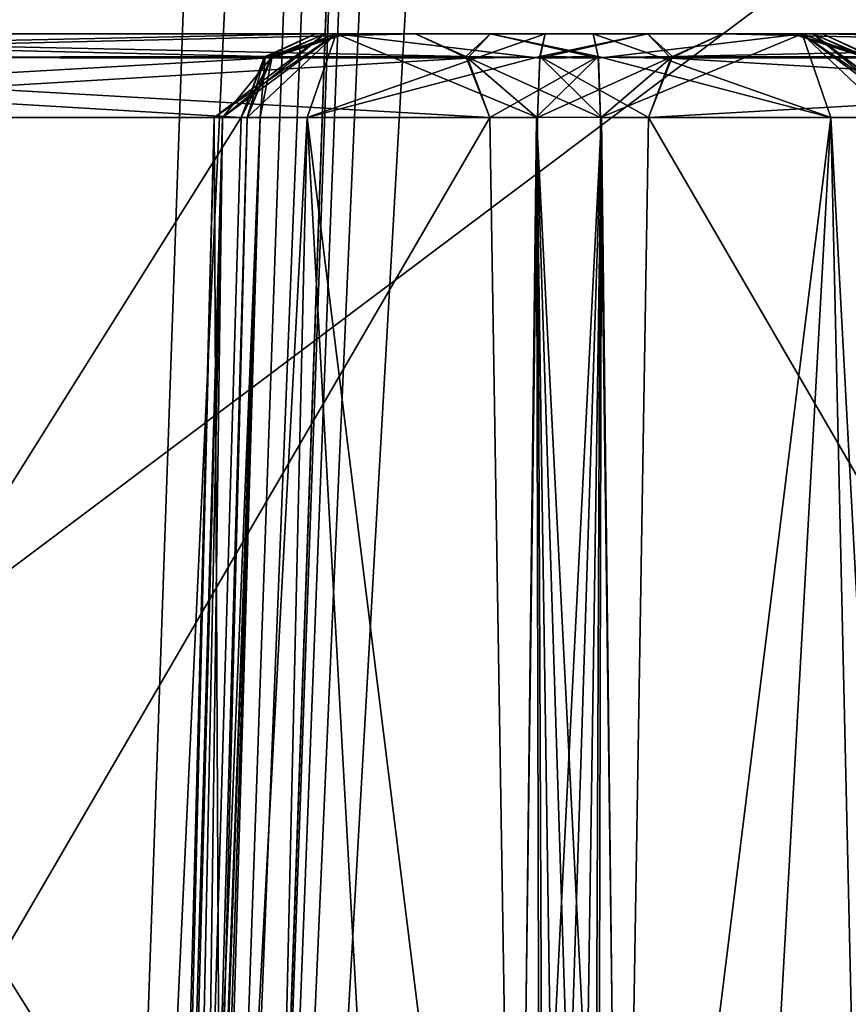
# Model space of a CAD drawing. Header units: inches. Extents: x -9.1 to 9.1, y -1.6 to 4.3.
# Tile 475 of 656: x -2.692 to -2.402, y 0.51 to 0.855. Entities that reach past the tile are written whole.
import ezdxf

# ---------------------------------------------------------------- set-up
doc = ezdxf.new("R2010")
doc.units = ezdxf.units.IN
doc.header["$LTSCALE"] = 65.185185
doc.header["$MEASUREMENT"] = 0
for name, color, linetype in [('1034', 7, 'CONTINUOUS'), ('1068', 7, 'CONTINUOUS'), ('12599', 7, 'CONTINUOUS'), ('12829', 7, 'CONTINUOUS'), ('13553', 7, 'CONTINUOUS'), ('2837', 7, 'CONTINUOUS'), ('2838', 7, 'CONTINUOUS'), ('2839', 7, 'CONTINUOUS'), ('2840', 7, 'CONTINUOUS'), ('2841', 7, 'CONTINUOUS'), ('2842', 7, 'CONTINUOUS'), ('2843', 7, 'CONTINUOUS'), ('2844', 7, 'CONTINUOUS'), ('2845', 7, 'CONTINUOUS'), ('2846', 7, 'CONTINUOUS'), ('2847', 7, 'CONTINUOUS'), ('2848', 7, 'CONTINUOUS'), ('2851', 7, 'CONTINUOUS'), ('2871', 7, 'CONTINUOUS'), ('2872', 7, 'CONTINUOUS'), ('2873', 7, 'CONTINUOUS'), ('2883', 7, 'CONTINUOUS'), ('2884', 7, 'CONTINUOUS'), ('2885', 7, 'CONTINUOUS'), ('2886', 7, 'CONTINUOUS'), ('400', 7, 'CONTINUOUS'), ('421', 7, 'CONTINUOUS'), ('438', 7, 'CONTINUOUS'), ('4539', 7, 'CONTINUOUS'), ('4540', 7, 'CONTINUOUS'), ('4541', 7, 'CONTINUOUS'), ('4543', 7, 'CONTINUOUS'), ('4544', 7, 'CONTINUOUS'), ('4545', 7, 'CONTINUOUS'), ('4546', 7, 'CONTINUOUS'), ('4547', 7, 'CONTINUOUS'), ('4548', 7, 'CONTINUOUS'), ('4549', 7, 'CONTINUOUS'), ('4550', 7, 'CONTINUOUS'), ('4551', 7, 'CONTINUOUS'), ('4552', 7, 'CONTINUOUS'), ('4553', 7, 'CONTINUOUS'), ('4554', 7, 'CONTINUOUS'), ('4555', 7, 'CONTINUOUS'), ('4556', 7, 'CONTINUOUS'), ('4565', 7, 'CONTINUOUS'), ('545', 7, 'CONTINUOUS')]:
    doc.layers.add(name, color=color, linetype=linetype)

msp = doc.modelspace()

# ---------------------------------------------------------------- linework, layer by layer
at = {"layer": '1034', "linetype": 'Continuous'}
for points in [[(-4.39938, 2.57785, 5.501), (-2.57501, 2.57785, 5.501), (-2.67768, -0.36166, 5.39835), (-4.39938, 2.57785, 5.501)], [(-4.39938, 2.57785, 5.501), (-2.67768, -0.36166, 5.39835), (-3.40705, 0.17228, 5.417), (-4.39938, 2.57785, 5.501)]]:
    msp.add_3dface(points, dxfattribs=at)
at = {"layer": '1068', "linetype": 'Continuous'}
for points in [[(-2.57501, 2.57785, 5.501), (-2.54026, 2.57713, 5.4869), (-2.67768, -0.36166, 5.39835), (-2.57501, 2.57785, 5.501)], [(-2.52505, 2.5778, 5.45103), (-2.62765, -0.36044, 5.34843), (-2.64231, -0.36116, 5.38374), (-2.52505, 2.5778, 5.45103)], [(-2.54026, 2.57713, 5.4869), (-2.52505, 2.5778, 5.45103), (-2.64231, -0.36116, 5.38374), (-2.54026, 2.57713, 5.4869)], [(-2.67768, -0.36166, 5.39835), (-2.54026, 2.57713, 5.4869), (-2.64231, -0.36116, 5.38374), (-2.67768, -0.36166, 5.39835)]]:
    msp.add_3dface(points, dxfattribs=at)
at = {"layer": '12599', "linetype": 'Continuous'}
for points in [[(-1.64277, 0.75487, 9.81278), (-1.63897, 0.86386, 9.80897), (-2.79978, 2.33585, 9.75757), (-1.64277, 0.75487, 9.81278)], [(-1.90052, 1.01892, 9.80356), (-1.64277, 0.75487, 9.81278), (-2.79978, 2.33585, 9.75757), (-1.90052, 1.01892, 9.80356)]]:
    msp.add_3dface(points, dxfattribs=at)
at = {"layer": '12829', "linetype": 'Continuous'}
for points in [[(-2.58596, 2.33039, 18.95764), (-1.55936, -0.86847, 19.06934), (-2.12213, 2.51209, 18.95129), (-2.58596, 2.33039, 18.95764)], [(-2.78277, 1.89223, 18.97294), (-1.55936, -0.86847, 19.06934), (-2.58596, 2.33039, 18.95764), (-2.78277, 1.89223, 18.97294)], [(-2.81787, 0.57739, 19.01885), (-1.55936, -0.86847, 19.06934), (-2.78277, 1.89223, 18.97294), (-2.81787, 0.57739, 19.01885)], [(-2.8664, 0.33495, 19.02732), (-1.55936, -0.86847, 19.06934), (-2.81787, 0.57739, 19.01885), (-2.8664, 0.33495, 19.02732)]]:
    msp.add_3dface(points, dxfattribs=at)
at = {"layer": '13553', "linetype": 'Continuous'}
for points in [[(-2.75089, 1.48239, 9.81278), (-2.23646, 1.00751, 9.81278), (-3.31983, 0.19399, 9.81278), (-2.75089, 1.48239, 9.81278)], [(-2.23646, 1.00751, 9.81278), (-2.18959, 0.33924, 9.81278), (-3.31983, 0.19399, 9.81278), (-2.23646, 1.00751, 9.81278)]]:
    msp.add_3dface(points, dxfattribs=at)
at = {"layer": '2837', "linetype": 'Continuous'}
for points in [[(-2.50603, -0.3552, 1.63994), (-2.52616, -0.355, 1.6482), (-2.48862, 0.82088, 1.66961), (-2.50603, -0.3552, 1.63994)], [(-2.52616, -0.355, 1.6482), (-2.51864, 0.2322, 1.6626), (-2.48862, 0.82088, 1.66961), (-2.52616, -0.355, 1.6482)], [(-2.51864, 0.2322, 1.6626), (-2.51107, 0.82079, 1.67726), (-2.48862, 0.82088, 1.66961), (-2.51864, 0.2322, 1.6626)], [(-2.49131, -0.355, 1.62393), (-2.50603, -0.3552, 1.63994), (-2.48862, 0.82088, 1.66961), (-2.49131, -0.355, 1.62393)], [(-2.49131, -0.355, 1.62393), (-2.48862, 0.82088, 1.66961), (-2.48173, 0.2357, 1.63826), (-2.49131, -0.355, 1.62393)], [(-2.47224, 0.82079, 1.65247), (-2.48173, 0.2357, 1.63826), (-2.48862, 0.82088, 1.66961), (-2.47224, 0.82079, 1.65247)]]:
    msp.add_3dface(points, dxfattribs=at)
at = {"layer": '2838', "linetype": 'Continuous'}
for points in [[(-2.5102, 0.84211, 1.68693), (-2.5084, 0.85, 1.70713), (-2.4725, 0.85, 1.69486), (-2.5102, 0.84211, 1.68693)], [(-2.4644, 0.84148, 1.65699), (-2.5102, 0.84211, 1.68693), (-2.4725, 0.85, 1.69486), (-2.4644, 0.84148, 1.65699)], [(-2.44626, 0.85, 1.66746), (-2.4644, 0.84148, 1.65699), (-2.4725, 0.85, 1.69486), (-2.44626, 0.85, 1.66746)], [(-2.51107, 0.82079, 1.67726), (-2.5102, 0.84211, 1.68693), (-2.48862, 0.82088, 1.66961), (-2.51107, 0.82079, 1.67726)], [(-2.5102, 0.84211, 1.68693), (-2.47224, 0.82079, 1.65247), (-2.48862, 0.82088, 1.66961), (-2.5102, 0.84211, 1.68693)], [(-2.47224, 0.82079, 1.65247), (-2.5102, 0.84211, 1.68693), (-2.4644, 0.84148, 1.65699), (-2.47224, 0.82079, 1.65247)]]:
    msp.add_3dface(points, dxfattribs=at)
at = {"layer": '2839', "linetype": 'Continuous'}
for points in [[(-2.4644, 0.84148, 1.65699), (-2.44626, 0.85, 1.66746), (-2.10632, 0.84211, 1.0381), (-2.4644, 0.84148, 1.65699)], [(-2.10632, 0.84211, 1.0381), (-2.44626, 0.85, 1.66746), (-2.08876, 0.85, 1.04824), (-2.10632, 0.84211, 1.0381)], [(-2.47224, 0.82079, 1.65247), (-2.4644, 0.84148, 1.65699), (-2.11473, 0.82079, 1.03325), (-2.47224, 0.82079, 1.65247)], [(-2.11473, 0.82079, 1.03325), (-2.4644, 0.84148, 1.65699), (-2.10632, 0.84211, 1.0381), (-2.11473, 0.82079, 1.03325)]]:
    msp.add_3dface(points, dxfattribs=at)
at = {"layer": '2840', "linetype": 'Continuous'}
for points in [[(-2.98173, 0.2357, 2.50429), (-2.97224, 0.82079, 2.51849), (-2.63178, 0.2357, 1.89815), (-2.98173, 0.2357, 2.50429)], [(-2.97224, 0.82079, 2.51849), (-2.61473, 0.82079, 1.89927), (-2.63178, 0.2357, 1.89815), (-2.97224, 0.82079, 2.51849)]]:
    msp.add_3dface(points, dxfattribs=at)
at = {"layer": '2841', "linetype": 'Continuous'}
for points in [[(-2.48173, 0.2357, 1.63826), (-2.47224, 0.82079, 1.65247), (-2.13178, 0.2357, 1.03213), (-2.48173, 0.2357, 1.63826)], [(-2.47224, 0.82079, 1.65247), (-2.11473, 0.82079, 1.03325), (-2.13178, 0.2357, 1.03213), (-2.47224, 0.82079, 1.65247)]]:
    msp.add_3dface(points, dxfattribs=at)
at = {"layer": '2842', "linetype": 'Continuous'}
for points in [[(-2.9644, 0.84148, 2.52301), (-2.94626, 0.85, 2.53349), (-2.60632, 0.84211, 1.90413), (-2.9644, 0.84148, 2.52301)], [(-2.60632, 0.84211, 1.90413), (-2.94626, 0.85, 2.53349), (-2.58876, 0.85, 1.91427), (-2.60632, 0.84211, 1.90413)], [(-2.97224, 0.82079, 2.51849), (-2.9644, 0.84148, 2.52301), (-2.61473, 0.82079, 1.89927), (-2.97224, 0.82079, 2.51849)], [(-2.61473, 0.82079, 1.89927), (-2.9644, 0.84148, 2.52301), (-2.60632, 0.84211, 1.90413), (-2.61473, 0.82079, 1.89927)]]:
    msp.add_3dface(points, dxfattribs=at)
at = {"layer": '2843', "linetype": 'Continuous'}
for points in [[(-2.60632, 0.84211, 1.90413), (-2.58876, 0.85, 1.91427), (-2.57814, 0.85, 1.87785), (-2.60632, 0.84211, 1.90413)], [(-2.60447, 0.84148, 1.84944), (-2.60632, 0.84211, 1.90413), (-2.57814, 0.85, 1.87785), (-2.60447, 0.84148, 1.84944)], [(-2.58547, 0.85, 1.84063), (-2.60447, 0.84148, 1.84944), (-2.57814, 0.85, 1.87785), (-2.58547, 0.85, 1.84063)], [(-2.61473, 0.82079, 1.89927), (-2.60632, 0.84211, 1.90413), (-2.60808, 0.82088, 1.87651), (-2.61473, 0.82079, 1.89927)], [(-2.60632, 0.84211, 1.90413), (-2.61268, 0.82079, 1.85325), (-2.60808, 0.82088, 1.87651), (-2.60632, 0.84211, 1.90413)], [(-2.61268, 0.82079, 1.85325), (-2.60632, 0.84211, 1.90413), (-2.60447, 0.84148, 1.84944), (-2.61268, 0.82079, 1.85325)]]:
    msp.add_3dface(points, dxfattribs=at)
at = {"layer": '2844', "linetype": 'Continuous'}
for points in [[(-2.64247, -0.3552, 1.87627), (-2.64898, -0.355, 1.89702), (-2.60808, 0.82088, 1.87651), (-2.64247, -0.3552, 1.87627)], [(-2.64898, -0.355, 1.89702), (-2.63178, 0.2357, 1.89815), (-2.60808, 0.82088, 1.87651), (-2.64898, -0.355, 1.89702)], [(-2.61268, 0.82079, 1.85325), (-2.64247, -0.3552, 1.87627), (-2.60808, 0.82088, 1.87651), (-2.61268, 0.82079, 1.85325)], [(-2.64247, -0.3552, 1.87627), (-2.61268, 0.82079, 1.85325), (-2.62915, 0.2322, 1.85402), (-2.64247, -0.3552, 1.87627)], [(-2.63178, 0.2357, 1.89815), (-2.61473, 0.82079, 1.89927), (-2.60808, 0.82088, 1.87651), (-2.63178, 0.2357, 1.89815)]]:
    msp.add_3dface(points, dxfattribs=at)
at = {"layer": '2845', "linetype": 'Continuous'}
for points in [[(-2.61849, -0.355, 1.70105), (-2.655, -0.355, 1.80097), (-2.59166, 0.82079, 1.71715), (-2.61849, -0.355, 1.70105)], [(-2.655, -0.355, 1.80097), (-2.65258, -0.355, 1.82827), (-2.62421, 0.82079, 1.80097), (-2.655, -0.355, 1.80097)], [(-2.655, -0.355, 1.80097), (-2.62421, 0.82079, 1.80097), (-2.59166, 0.82079, 1.71715), (-2.655, -0.355, 1.80097)], [(-2.65258, -0.355, 1.82827), (-2.64539, -0.355, 1.85471), (-2.62129, 0.82079, 1.82774), (-2.65258, -0.355, 1.82827)], [(-2.65258, -0.355, 1.82827), (-2.62129, 0.82079, 1.82774), (-2.62421, 0.82079, 1.80097), (-2.65258, -0.355, 1.82827)], [(-2.64539, -0.355, 1.85471), (-2.62915, 0.2322, 1.85402), (-2.62129, 0.82079, 1.82774), (-2.64539, -0.355, 1.85471)], [(-2.62915, 0.2322, 1.85402), (-2.61268, 0.82079, 1.85325), (-2.62129, 0.82079, 1.82774), (-2.62915, 0.2322, 1.85402)], [(-2.52616, -0.355, 1.6482), (-2.61849, -0.355, 1.70105), (-2.59166, 0.82079, 1.71715), (-2.52616, -0.355, 1.6482)], [(-2.52616, -0.355, 1.6482), (-2.59166, 0.82079, 1.71715), (-2.51864, 0.2322, 1.6626), (-2.52616, -0.355, 1.6482)], [(-2.59166, 0.82079, 1.71715), (-2.51107, 0.82079, 1.67726), (-2.51864, 0.2322, 1.6626), (-2.59166, 0.82079, 1.71715)]]:
    msp.add_3dface(points, dxfattribs=at)
at = {"layer": '2846', "linetype": 'Continuous'}
for points in [[(-2.40834, 0.82079, 1.8848), (-2.48893, 0.82079, 1.92469), (-2.48136, 0.2322, 1.93935), (-2.40834, 0.82079, 1.8848)], [(-2.47384, -0.355, 1.95375), (-2.40834, 0.82079, 1.8848), (-2.48136, 0.2322, 1.93935), (-2.47384, -0.355, 1.95375)], [(-2.47384, -0.355, 1.95375), (-2.38151, -0.355, 1.9009), (-2.40834, 0.82079, 1.8848), (-2.47384, -0.355, 1.95375)], [(-2.38151, -0.355, 1.9009), (-2.345, -0.355, 1.80097), (-2.40834, 0.82079, 1.8848), (-2.38151, -0.355, 1.9009)], [(-2.345, -0.355, 1.80097), (-2.37579, 0.82079, 1.80097), (-2.40834, 0.82079, 1.8848), (-2.345, -0.355, 1.80097)]]:
    msp.add_3dface(points, dxfattribs=at)
at = {"layer": '2847', "linetype": 'Continuous'}
for points in [[(-2.62421, 0.82079, 1.80097), (-2.62129, 0.82079, 1.82774), (-2.58156, 0.85, 1.75388), (-2.62421, 0.82079, 1.80097)], [(-2.59166, 0.82079, 1.71715), (-2.62421, 0.82079, 1.80097), (-2.58156, 0.85, 1.75388), (-2.59166, 0.82079, 1.71715)], [(-2.62129, 0.82079, 1.82774), (-2.61268, 0.82079, 1.85325), (-2.58156, 0.85, 1.75388), (-2.62129, 0.82079, 1.82774)], [(-2.61268, 0.82079, 1.85325), (-2.60447, 0.84148, 1.84944), (-2.58156, 0.85, 1.75388), (-2.61268, 0.82079, 1.85325)], [(-2.60447, 0.84148, 1.84944), (-2.58547, 0.85, 1.84063), (-2.58156, 0.85, 1.75388), (-2.60447, 0.84148, 1.84944)], [(-2.5102, 0.84211, 1.68693), (-2.59166, 0.82079, 1.71715), (-2.5084, 0.85, 1.70713), (-2.5102, 0.84211, 1.68693)], [(-2.5084, 0.85, 1.70713), (-2.59166, 0.82079, 1.71715), (-2.58156, 0.85, 1.75388), (-2.5084, 0.85, 1.70713)], [(-2.51107, 0.82079, 1.67726), (-2.59166, 0.82079, 1.71715), (-2.5102, 0.84211, 1.68693), (-2.51107, 0.82079, 1.67726)]]:
    msp.add_3dface(points, dxfattribs=at)
at = {"layer": '2848', "linetype": 'Continuous'}
for points in [[(-2.58876, 0.85, 1.91427), (-2.94626, 0.85, 2.53349), (-2.55374, 0.85, 1.93449), (-2.58876, 0.85, 1.91427)], [(-2.55374, 0.85, 1.93449), (-2.94626, 0.85, 2.53349), (-2.91124, 0.85, 2.55371), (-2.55374, 0.85, 1.93449)], [(-2.57814, 0.85, 1.87785), (-2.58876, 0.85, 1.91427), (-2.4916, 0.85, 1.89482), (-2.57814, 0.85, 1.87785)], [(-2.4916, 0.85, 1.89482), (-2.58876, 0.85, 1.91427), (-2.5275, 0.85, 1.90708), (-2.4916, 0.85, 1.89482)], [(-2.58876, 0.85, 1.91427), (-2.55374, 0.85, 1.93449), (-2.5275, 0.85, 1.90708), (-2.58876, 0.85, 1.91427)], [(-2.58547, 0.85, 1.84063), (-2.57814, 0.85, 1.87785), (-2.41844, 0.85, 1.84807), (-2.58547, 0.85, 1.84063)], [(-2.58156, 0.85, 1.75388), (-2.58547, 0.85, 1.84063), (-2.41453, 0.85, 1.76132), (-2.58156, 0.85, 1.75388)], [(-2.41453, 0.85, 1.76132), (-2.58547, 0.85, 1.84063), (-2.41844, 0.85, 1.84807), (-2.41453, 0.85, 1.76132)], [(-2.5084, 0.85, 1.70713), (-2.58156, 0.85, 1.75388), (-2.42186, 0.85, 1.7241), (-2.5084, 0.85, 1.70713)], [(-2.58156, 0.85, 1.75388), (-2.41453, 0.85, 1.76132), (-2.42186, 0.85, 1.7241), (-2.58156, 0.85, 1.75388)], [(-2.57814, 0.85, 1.87785), (-2.4916, 0.85, 1.89482), (-2.41844, 0.85, 1.84807), (-2.57814, 0.85, 1.87785)], [(-2.4725, 0.85, 1.69486), (-2.5084, 0.85, 1.70713), (-2.41124, 0.85, 1.68768), (-2.4725, 0.85, 1.69486)], [(-2.41124, 0.85, 1.68768), (-2.5084, 0.85, 1.70713), (-2.42186, 0.85, 1.7241), (-2.41124, 0.85, 1.68768)], [(-2.44626, 0.85, 1.66746), (-2.4725, 0.85, 1.69486), (-2.41124, 0.85, 1.68768), (-2.44626, 0.85, 1.66746)], [(-2.08876, 0.85, 1.04824), (-2.44626, 0.85, 1.66746), (-2.05374, 0.85, 1.06846), (-2.08876, 0.85, 1.04824)], [(-2.05374, 0.85, 1.06846), (-2.44626, 0.85, 1.66746), (-2.41124, 0.85, 1.68768), (-2.05374, 0.85, 1.06846)]]:
    msp.add_3dface(points, dxfattribs=at)
at = {"layer": '2851', "linetype": 'Continuous'}
for points in [[(-2.55374, 0.85, -1.93254), (-2.91124, 0.85, -2.55176), (-2.94626, 0.85, -2.53154), (-2.55374, 0.85, -1.93254)], [(-2.58876, 0.85, -1.91232), (-2.55374, 0.85, -1.93254), (-2.94626, 0.85, -2.53154), (-2.58876, 0.85, -1.91232)], [(-2.52751, 0.85, -1.90514), (-2.55374, 0.85, -1.93254), (-2.58876, 0.85, -1.91232), (-2.52751, 0.85, -1.90514)], [(-2.57814, 0.85, -1.8759), (-2.52751, 0.85, -1.90514), (-2.58876, 0.85, -1.91232), (-2.57814, 0.85, -1.8759)], [(-2.41453, 0.85, -1.75937), (-2.41844, 0.85, -1.84611), (-2.58547, 0.85, -1.83868), (-2.41453, 0.85, -1.75937)], [(-2.58547, 0.85, -1.83868), (-2.41844, 0.85, -1.84611), (-2.57814, 0.85, -1.8759), (-2.58547, 0.85, -1.83868)], [(-2.58156, 0.85, -1.75194), (-2.41453, 0.85, -1.75937), (-2.58547, 0.85, -1.83868), (-2.58156, 0.85, -1.75194)], [(-2.42186, 0.85, -1.72215), (-2.41453, 0.85, -1.75937), (-2.58156, 0.85, -1.75194), (-2.42186, 0.85, -1.72215)], [(-2.5084, 0.85, -1.70518), (-2.42186, 0.85, -1.72215), (-2.58156, 0.85, -1.75194), (-2.5084, 0.85, -1.70518)], [(-2.4916, 0.85, -1.89287), (-2.52751, 0.85, -1.90514), (-2.57814, 0.85, -1.8759), (-2.4916, 0.85, -1.89287)], [(-2.41844, 0.85, -1.84611), (-2.4916, 0.85, -1.89287), (-2.57814, 0.85, -1.8759), (-2.41844, 0.85, -1.84611)], [(-2.47249, 0.85, -1.69291), (-2.42186, 0.85, -1.72215), (-2.5084, 0.85, -1.70518), (-2.47249, 0.85, -1.69291)], [(-2.44626, 0.85, -1.66551), (-2.41124, 0.85, -1.68573), (-2.47249, 0.85, -1.69291), (-2.44626, 0.85, -1.66551)], [(-2.41124, 0.85, -1.68573), (-2.42186, 0.85, -1.72215), (-2.47249, 0.85, -1.69291), (-2.41124, 0.85, -1.68573)], [(-2.08876, 0.85, -1.04629), (-2.05374, 0.85, -1.06651), (-2.44626, 0.85, -1.66551), (-2.08876, 0.85, -1.04629)], [(-2.44626, 0.85, -1.66551), (-2.05374, 0.85, -1.06651), (-2.41124, 0.85, -1.68573), (-2.44626, 0.85, -1.66551)]]:
    msp.add_3dface(points, dxfattribs=at)
at = {"layer": '2871', "linetype": 'Continuous'}
for points in [[(-2.52776, 0.82079, 1.94948), (-2.88527, 0.82079, 2.5687), (-2.86822, 0.2357, 2.56982), (-2.52776, 0.82079, 1.94948)], [(-2.51827, 0.2357, 1.96368), (-2.52776, 0.82079, 1.94948), (-2.86822, 0.2357, 2.56982), (-2.51827, 0.2357, 1.96368)]]:
    msp.add_3dface(points, dxfattribs=at)
at = {"layer": '2872', "linetype": 'Continuous'}
msp.add_3dface([(-2.39368, 0.84211, 1.69782), (-2.05374, 0.85, 1.06846), (-2.41124, 0.85, 1.68768), (-2.39368, 0.84211, 1.69782)], dxfattribs=at)
at = {"layer": '2873', "linetype": 'Continuous'}
for points in [[(-2.39368, 0.84211, 1.69782), (-2.41124, 0.85, 1.68768), (-2.42186, 0.85, 1.7241), (-2.39368, 0.84211, 1.69782)], [(-2.39553, 0.84148, 1.75251), (-2.39368, 0.84211, 1.69782), (-2.42186, 0.85, 1.7241), (-2.39553, 0.84148, 1.75251)], [(-2.41453, 0.85, 1.76132), (-2.39553, 0.84148, 1.75251), (-2.42186, 0.85, 1.7241), (-2.41453, 0.85, 1.76132)]]:
    msp.add_3dface(points, dxfattribs=at)
at = {"layer": '2883', "linetype": 'Continuous'}
for points in [[(-2.52776, 0.82079, 1.94948), (-2.51827, 0.2357, 1.96368), (-2.51138, 0.82088, 1.93234), (-2.52776, 0.82079, 1.94948)], [(-2.50869, -0.355, 1.97802), (-2.51138, 0.82088, 1.93234), (-2.51827, 0.2357, 1.96368), (-2.50869, -0.355, 1.97802)], [(-2.49397, -0.3552, 1.96201), (-2.47384, -0.355, 1.95375), (-2.51138, 0.82088, 1.93234), (-2.49397, -0.3552, 1.96201)], [(-2.47384, -0.355, 1.95375), (-2.48136, 0.2322, 1.93935), (-2.51138, 0.82088, 1.93234), (-2.47384, -0.355, 1.95375)], [(-2.50869, -0.355, 1.97802), (-2.49397, -0.3552, 1.96201), (-2.51138, 0.82088, 1.93234), (-2.50869, -0.355, 1.97802)], [(-2.48136, 0.2322, 1.93935), (-2.48893, 0.82079, 1.92469), (-2.51138, 0.82088, 1.93234), (-2.48136, 0.2322, 1.93935)]]:
    msp.add_3dface(points, dxfattribs=at)
at = {"layer": '2884', "linetype": 'Continuous'}
for points in [[(-2.55374, 0.85, 1.93449), (-2.5356, 0.84148, 1.94496), (-2.5275, 0.85, 1.90708), (-2.55374, 0.85, 1.93449)], [(-2.5356, 0.84148, 1.94496), (-2.4898, 0.84211, 1.91502), (-2.5275, 0.85, 1.90708), (-2.5356, 0.84148, 1.94496)], [(-2.4898, 0.84211, 1.91502), (-2.4916, 0.85, 1.89482), (-2.5275, 0.85, 1.90708), (-2.4898, 0.84211, 1.91502)], [(-2.52776, 0.82079, 1.94948), (-2.4898, 0.84211, 1.91502), (-2.5356, 0.84148, 1.94496), (-2.52776, 0.82079, 1.94948)], [(-2.4898, 0.84211, 1.91502), (-2.52776, 0.82079, 1.94948), (-2.51138, 0.82088, 1.93234), (-2.4898, 0.84211, 1.91502)], [(-2.48893, 0.82079, 1.92469), (-2.4898, 0.84211, 1.91502), (-2.51138, 0.82088, 1.93234), (-2.48893, 0.82079, 1.92469)]]:
    msp.add_3dface(points, dxfattribs=at)
at = {"layer": '2885', "linetype": 'Continuous'}
for points in [[(-2.89368, 0.84211, 2.56385), (-2.55374, 0.85, 1.93449), (-2.91124, 0.85, 2.55371), (-2.89368, 0.84211, 2.56385)], [(-2.5356, 0.84148, 1.94496), (-2.55374, 0.85, 1.93449), (-2.89368, 0.84211, 2.56385), (-2.5356, 0.84148, 1.94496)], [(-2.88527, 0.82079, 2.5687), (-2.5356, 0.84148, 1.94496), (-2.89368, 0.84211, 2.56385), (-2.88527, 0.82079, 2.5687)], [(-2.52776, 0.82079, 1.94948), (-2.5356, 0.84148, 1.94496), (-2.88527, 0.82079, 2.5687), (-2.52776, 0.82079, 1.94948)]]:
    msp.add_3dface(points, dxfattribs=at)
at = {"layer": '2886', "linetype": 'Continuous'}
for points in [[(-2.4898, 0.84211, 1.91502), (-2.40834, 0.82079, 1.8848), (-2.4916, 0.85, 1.89482), (-2.4898, 0.84211, 1.91502)], [(-2.4916, 0.85, 1.89482), (-2.40834, 0.82079, 1.8848), (-2.41844, 0.85, 1.84807), (-2.4916, 0.85, 1.89482)], [(-2.38732, 0.82079, 1.7487), (-2.39553, 0.84148, 1.75251), (-2.41844, 0.85, 1.84807), (-2.38732, 0.82079, 1.7487)], [(-2.37871, 0.82079, 1.77421), (-2.38732, 0.82079, 1.7487), (-2.41844, 0.85, 1.84807), (-2.37871, 0.82079, 1.77421)], [(-2.39553, 0.84148, 1.75251), (-2.41453, 0.85, 1.76132), (-2.41844, 0.85, 1.84807), (-2.39553, 0.84148, 1.75251)], [(-2.37579, 0.82079, 1.80097), (-2.37871, 0.82079, 1.77421), (-2.41844, 0.85, 1.84807), (-2.37579, 0.82079, 1.80097)], [(-2.40834, 0.82079, 1.8848), (-2.37579, 0.82079, 1.80097), (-2.41844, 0.85, 1.84807), (-2.40834, 0.82079, 1.8848)], [(-2.48893, 0.82079, 1.92469), (-2.40834, 0.82079, 1.8848), (-2.4898, 0.84211, 1.91502), (-2.48893, 0.82079, 1.92469)]]:
    msp.add_3dface(points, dxfattribs=at)
at = {"layer": '400', "linetype": 'Continuous'}
for points in [[(-2.1565, 2.57, 9.54927), (-4.39938, 2.57785, 9.549), (-3.37943, 0.19262, 9.63229), (-2.1565, 2.57, 9.54927)], [(-3.28998, -0.02159, 9.63977), (-2.1565, 2.57, 9.54927), (-3.37943, 0.19262, 9.63229), (-3.28998, -0.02159, 9.63977)], [(-1.85752, -0.36194, 9.65166), (-2.1565, 2.57, 9.54927), (-3.28998, -0.02159, 9.63977), (-1.85752, -0.36194, 9.65166)]]:
    msp.add_3dface(points, dxfattribs=at)
at = {"layer": '421', "linetype": 'Continuous'}
for points in [[(-2.5, 3.295, 4.55817), (-2.49831, 3.27082, 4.55902), (-2.62939, -0.41025, 4.68756), (-2.5, 3.295, 4.55817)], [(-2.49831, 3.27082, 4.55902), (-2.48916, 3.24373, 4.55996), (-2.62939, -0.41025, 4.68756), (-2.49831, 3.27082, 4.55902)], [(-2.48916, 3.24373, 4.55996), (-2.46953, 3.21674, 4.56091), (-2.62939, -0.41025, 4.68756), (-2.48916, 3.24373, 4.55996)], [(-2.62939, -0.41025, 4.68756), (-2.46953, 3.21674, 4.56091), (-2.42328, 3.21674, 4.56091), (-2.62939, -0.41025, 4.68756)], [(-2.32849, 0.50212, 4.6557), (-2.62939, -0.41025, 4.68756), (-2.42328, 3.21674, 4.56091), (-2.32849, 0.50212, 4.6557)]]:
    msp.add_3dface(points, dxfattribs=at)
at = {"layer": '438', "linetype": 'Continuous'}
msp.add_3dface([(-2.32849, 0.50212, 4.6557), (-2.42328, 3.21674, 4.56091), (-2.38797, 3.21747, 4.54625), (-2.32849, 0.50212, 4.6557)], dxfattribs=at)
at = {"layer": '4539', "linetype": 'Continuous'}
for points in [[(-2.41124, 0.85, -1.68573), (-2.3931, 0.84148, -1.6962), (-2.42186, 0.85, -1.72215), (-2.41124, 0.85, -1.68573)], [(-2.42186, 0.85, -1.72215), (-2.3931, 0.84148, -1.6962), (-2.39613, 0.84211, -1.75084), (-2.42186, 0.85, -1.72215)], [(-2.41453, 0.85, -1.75937), (-2.42186, 0.85, -1.72215), (-2.39613, 0.84211, -1.75084), (-2.41453, 0.85, -1.75937)]]:
    msp.add_3dface(points, dxfattribs=at)
at = {"layer": '4540', "linetype": 'Continuous'}
for points in [[(-2.05374, 0.85, -1.06651), (-2.03617, 0.84211, -1.07665), (-2.41124, 0.85, -1.68573), (-2.05374, 0.85, -1.06651)], [(-2.41124, 0.85, -1.68573), (-2.03617, 0.84211, -1.07665), (-2.3931, 0.84148, -1.6962), (-2.41124, 0.85, -1.68573)]]:
    msp.add_3dface(points, dxfattribs=at)
at = {"layer": '4541', "linetype": 'Continuous'}
for points in [[(-2.86822, 0.2357, -2.56787), (-2.88527, 0.82079, -2.56675), (-2.51827, 0.2357, -1.96174), (-2.86822, 0.2357, -2.56787)], [(-2.88527, 0.82079, -2.56675), (-2.52776, 0.82079, -1.94753), (-2.51827, 0.2357, -1.96174), (-2.88527, 0.82079, -2.56675)]]:
    msp.add_3dface(points, dxfattribs=at)
at = {"layer": '4543', "linetype": 'Continuous'}
for points in [[(-2.91124, 0.85, -2.55176), (-2.55374, 0.85, -1.93254), (-2.53617, 0.84211, -1.94268), (-2.91124, 0.85, -2.55176)], [(-2.8931, 0.84148, -2.56223), (-2.91124, 0.85, -2.55176), (-2.53617, 0.84211, -1.94268), (-2.8931, 0.84148, -2.56223)], [(-2.52776, 0.82079, -1.94753), (-2.8931, 0.84148, -2.56223), (-2.53617, 0.84211, -1.94268), (-2.52776, 0.82079, -1.94753)], [(-2.88527, 0.82079, -2.56675), (-2.8931, 0.84148, -2.56223), (-2.52776, 0.82079, -1.94753), (-2.88527, 0.82079, -2.56675)]]:
    msp.add_3dface(points, dxfattribs=at)
at = {"layer": '4544', "linetype": 'Continuous'}
for points in [[(-2.55374, 0.85, -1.93254), (-2.52751, 0.85, -1.90514), (-2.53617, 0.84211, -1.94268), (-2.55374, 0.85, -1.93254)], [(-2.53617, 0.84211, -1.94268), (-2.52751, 0.85, -1.90514), (-2.48974, 0.84148, -1.91373), (-2.53617, 0.84211, -1.94268)], [(-2.52751, 0.85, -1.90514), (-2.4916, 0.85, -1.89287), (-2.48974, 0.84148, -1.91373), (-2.52751, 0.85, -1.90514)], [(-2.52776, 0.82079, -1.94753), (-2.53617, 0.84211, -1.94268), (-2.51138, 0.82088, -1.93039), (-2.52776, 0.82079, -1.94753)], [(-2.53617, 0.84211, -1.94268), (-2.48893, 0.82079, -1.92274), (-2.51138, 0.82088, -1.93039), (-2.53617, 0.84211, -1.94268)], [(-2.48893, 0.82079, -1.92274), (-2.53617, 0.84211, -1.94268), (-2.48974, 0.84148, -1.91373), (-2.48893, 0.82079, -1.92274)]]:
    msp.add_3dface(points, dxfattribs=at)
at = {"layer": '4545', "linetype": 'Continuous'}
for points in [[(-2.51827, 0.2357, -1.96174), (-2.52776, 0.82079, -1.94753), (-2.51138, 0.82088, -1.93039), (-2.51827, 0.2357, -1.96174)], [(-2.50869, -0.355, -1.97607), (-2.51827, 0.2357, -1.96174), (-2.51138, 0.82088, -1.93039), (-2.50869, -0.355, -1.97607)], [(-2.49397, -0.3552, -1.96006), (-2.50869, -0.355, -1.97607), (-2.51138, 0.82088, -1.93039), (-2.49397, -0.3552, -1.96006)], [(-2.48893, 0.82079, -1.92274), (-2.49397, -0.3552, -1.96006), (-2.51138, 0.82088, -1.93039), (-2.48893, 0.82079, -1.92274)], [(-2.49397, -0.3552, -1.96006), (-2.48893, 0.82079, -1.92274), (-2.48136, 0.2322, -1.9374), (-2.49397, -0.3552, -1.96006)]]:
    msp.add_3dface(points, dxfattribs=at)
at = {"layer": '4546', "linetype": 'Continuous'}
for points in [[(-2.48136, 0.2322, -1.9374), (-2.48893, 0.82079, -1.92274), (-2.40834, 0.82079, -1.88285), (-2.48136, 0.2322, -1.9374)], [(-2.47384, -0.355, -1.9518), (-2.48136, 0.2322, -1.9374), (-2.40834, 0.82079, -1.88285), (-2.47384, -0.355, -1.9518)], [(-2.38151, -0.355, -1.89895), (-2.47384, -0.355, -1.9518), (-2.40834, 0.82079, -1.88285), (-2.38151, -0.355, -1.89895)], [(-2.38151, -0.355, -1.89895), (-2.40834, 0.82079, -1.88285), (-2.37579, 0.82079, -1.79903), (-2.38151, -0.355, -1.89895)]]:
    msp.add_3dface(points, dxfattribs=at)
at = {"layer": '4547', "linetype": 'Continuous'}
for points in [[(-2.65258, -0.355, -1.82632), (-2.655, -0.355, -1.79903), (-2.62129, 0.82079, -1.82579), (-2.65258, -0.355, -1.82632)], [(-2.655, -0.355, -1.79903), (-2.61849, -0.355, -1.6991), (-2.62421, 0.82079, -1.79903), (-2.655, -0.355, -1.79903)], [(-2.655, -0.355, -1.79903), (-2.62421, 0.82079, -1.79903), (-2.62129, 0.82079, -1.82579), (-2.655, -0.355, -1.79903)], [(-2.64539, -0.355, -1.85276), (-2.65258, -0.355, -1.82632), (-2.62129, 0.82079, -1.82579), (-2.64539, -0.355, -1.85276)], [(-2.64539, -0.355, -1.85276), (-2.62129, 0.82079, -1.82579), (-2.62915, 0.2322, -1.85207), (-2.64539, -0.355, -1.85276)], [(-2.62129, 0.82079, -1.82579), (-2.61268, 0.82079, -1.8513), (-2.62915, 0.2322, -1.85207), (-2.62129, 0.82079, -1.82579)], [(-2.61849, -0.355, -1.6991), (-2.59166, 0.82079, -1.7152), (-2.62421, 0.82079, -1.79903), (-2.61849, -0.355, -1.6991)], [(-2.61849, -0.355, -1.6991), (-2.52616, -0.355, -1.64625), (-2.59166, 0.82079, -1.7152), (-2.61849, -0.355, -1.6991)], [(-2.51864, 0.2322, -1.66065), (-2.51107, 0.82079, -1.67531), (-2.59166, 0.82079, -1.7152), (-2.51864, 0.2322, -1.66065)], [(-2.52616, -0.355, -1.64625), (-2.51864, 0.2322, -1.66065), (-2.59166, 0.82079, -1.7152), (-2.52616, -0.355, -1.64625)]]:
    msp.add_3dface(points, dxfattribs=at)
at = {"layer": '4548', "linetype": 'Continuous'}
for points in [[(-2.4916, 0.85, -1.89287), (-2.41844, 0.85, -1.84611), (-2.48974, 0.84148, -1.91373), (-2.4916, 0.85, -1.89287)], [(-2.41844, 0.85, -1.84611), (-2.48893, 0.82079, -1.92274), (-2.48974, 0.84148, -1.91373), (-2.41844, 0.85, -1.84611)], [(-2.48893, 0.82079, -1.92274), (-2.41844, 0.85, -1.84611), (-2.40834, 0.82079, -1.88285), (-2.48893, 0.82079, -1.92274)], [(-2.41844, 0.85, -1.84611), (-2.41453, 0.85, -1.75937), (-2.37579, 0.82079, -1.79903), (-2.41844, 0.85, -1.84611)], [(-2.40834, 0.82079, -1.88285), (-2.41844, 0.85, -1.84611), (-2.37579, 0.82079, -1.79903), (-2.40834, 0.82079, -1.88285)], [(-2.37579, 0.82079, -1.79903), (-2.41453, 0.85, -1.75937), (-2.37871, 0.82079, -1.77226), (-2.37579, 0.82079, -1.79903)], [(-2.37871, 0.82079, -1.77226), (-2.41453, 0.85, -1.75937), (-2.39613, 0.84211, -1.75084), (-2.37871, 0.82079, -1.77226)]]:
    msp.add_3dface(points, dxfattribs=at)
at = {"layer": '4549', "linetype": 'Continuous'}
for points in [[(-2.58156, 0.85, -1.75194), (-2.58547, 0.85, -1.83868), (-2.62421, 0.82079, -1.79903), (-2.58156, 0.85, -1.75194)], [(-2.59166, 0.82079, -1.7152), (-2.58156, 0.85, -1.75194), (-2.62421, 0.82079, -1.79903), (-2.59166, 0.82079, -1.7152)], [(-2.62421, 0.82079, -1.79903), (-2.58547, 0.85, -1.83868), (-2.62129, 0.82079, -1.82579), (-2.62421, 0.82079, -1.79903)], [(-2.58547, 0.85, -1.83868), (-2.60387, 0.84211, -1.84721), (-2.62129, 0.82079, -1.82579), (-2.58547, 0.85, -1.83868)], [(-2.51107, 0.82079, -1.67531), (-2.58156, 0.85, -1.75194), (-2.59166, 0.82079, -1.7152), (-2.51107, 0.82079, -1.67531)], [(-2.5084, 0.85, -1.70518), (-2.58156, 0.85, -1.75194), (-2.51026, 0.84148, -1.68432), (-2.5084, 0.85, -1.70518)], [(-2.58156, 0.85, -1.75194), (-2.51107, 0.82079, -1.67531), (-2.51026, 0.84148, -1.68432), (-2.58156, 0.85, -1.75194)], [(-2.60387, 0.84211, -1.84721), (-2.61268, 0.82079, -1.8513), (-2.62129, 0.82079, -1.82579), (-2.60387, 0.84211, -1.84721)]]:
    msp.add_3dface(points, dxfattribs=at)
at = {"layer": '4550', "linetype": 'Continuous'}
for points in [[(-2.57814, 0.85, -1.8759), (-2.58876, 0.85, -1.91232), (-2.6069, 0.84148, -1.90185), (-2.57814, 0.85, -1.8759)], [(-2.57814, 0.85, -1.8759), (-2.6069, 0.84148, -1.90185), (-2.60387, 0.84211, -1.84721), (-2.57814, 0.85, -1.8759)], [(-2.58547, 0.85, -1.83868), (-2.57814, 0.85, -1.8759), (-2.60387, 0.84211, -1.84721), (-2.58547, 0.85, -1.83868)], [(-2.6069, 0.84148, -1.90185), (-2.61473, 0.82079, -1.89732), (-2.60387, 0.84211, -1.84721), (-2.6069, 0.84148, -1.90185)], [(-2.60387, 0.84211, -1.84721), (-2.61473, 0.82079, -1.89732), (-2.60808, 0.82088, -1.87456), (-2.60387, 0.84211, -1.84721)], [(-2.61268, 0.82079, -1.8513), (-2.60387, 0.84211, -1.84721), (-2.60808, 0.82088, -1.87456), (-2.61268, 0.82079, -1.8513)]]:
    msp.add_3dface(points, dxfattribs=at)
at = {"layer": '4551', "linetype": 'Continuous'}
for points in [[(-2.58876, 0.85, -1.91232), (-2.94626, 0.85, -2.53154), (-2.96383, 0.84211, -2.5214), (-2.58876, 0.85, -1.91232)], [(-2.58876, 0.85, -1.91232), (-2.96383, 0.84211, -2.5214), (-2.6069, 0.84148, -1.90185), (-2.58876, 0.85, -1.91232)], [(-2.96383, 0.84211, -2.5214), (-2.97224, 0.82079, -2.51654), (-2.6069, 0.84148, -1.90185), (-2.96383, 0.84211, -2.5214)], [(-2.97224, 0.82079, -2.51654), (-2.61473, 0.82079, -1.89732), (-2.6069, 0.84148, -1.90185), (-2.97224, 0.82079, -2.51654)]]:
    msp.add_3dface(points, dxfattribs=at)
at = {"layer": '4552', "linetype": 'Continuous'}
for points in [[(-2.13178, 0.2357, -1.03018), (-2.11473, 0.82079, -1.0313), (-2.48173, 0.2357, -1.63632), (-2.13178, 0.2357, -1.03018)], [(-2.11473, 0.82079, -1.0313), (-2.47224, 0.82079, -1.65052), (-2.48173, 0.2357, -1.63632), (-2.11473, 0.82079, -1.0313)]]:
    msp.add_3dface(points, dxfattribs=at)
at = {"layer": '4553', "linetype": 'Continuous'}
for points in [[(-2.97224, 0.82079, -2.51654), (-2.98173, 0.2357, -2.50234), (-2.61473, 0.82079, -1.89732), (-2.97224, 0.82079, -2.51654)], [(-2.61473, 0.82079, -1.89732), (-2.98173, 0.2357, -2.50234), (-2.63178, 0.2357, -1.8962), (-2.61473, 0.82079, -1.89732)]]:
    msp.add_3dface(points, dxfattribs=at)
at = {"layer": '4554', "linetype": 'Continuous'}
for points in [[(-2.1069, 0.84148, -1.03582), (-2.08876, 0.85, -1.04629), (-2.46383, 0.84211, -1.65537), (-2.1069, 0.84148, -1.03582)], [(-2.46383, 0.84211, -1.65537), (-2.08876, 0.85, -1.04629), (-2.44626, 0.85, -1.66551), (-2.46383, 0.84211, -1.65537)], [(-2.47224, 0.82079, -1.65052), (-2.1069, 0.84148, -1.03582), (-2.46383, 0.84211, -1.65537), (-2.47224, 0.82079, -1.65052)], [(-2.11473, 0.82079, -1.0313), (-2.1069, 0.84148, -1.03582), (-2.47224, 0.82079, -1.65052), (-2.11473, 0.82079, -1.0313)]]:
    msp.add_3dface(points, dxfattribs=at)
at = {"layer": '4555', "linetype": 'Continuous'}
for points in [[(-2.46383, 0.84211, -1.65537), (-2.47249, 0.85, -1.69291), (-2.51026, 0.84148, -1.68432), (-2.46383, 0.84211, -1.65537)], [(-2.47249, 0.85, -1.69291), (-2.5084, 0.85, -1.70518), (-2.51026, 0.84148, -1.68432), (-2.47249, 0.85, -1.69291)], [(-2.46383, 0.84211, -1.65537), (-2.44626, 0.85, -1.66551), (-2.47249, 0.85, -1.69291), (-2.46383, 0.84211, -1.65537)], [(-2.51107, 0.82079, -1.67531), (-2.46383, 0.84211, -1.65537), (-2.51026, 0.84148, -1.68432), (-2.51107, 0.82079, -1.67531)], [(-2.46383, 0.84211, -1.65537), (-2.51107, 0.82079, -1.67531), (-2.48862, 0.82088, -1.66766), (-2.46383, 0.84211, -1.65537)], [(-2.47224, 0.82079, -1.65052), (-2.46383, 0.84211, -1.65537), (-2.48862, 0.82088, -1.66766), (-2.47224, 0.82079, -1.65052)]]:
    msp.add_3dface(points, dxfattribs=at)
at = {"layer": '4556', "linetype": 'Continuous'}
for points in [[(-2.50603, -0.3552, -1.63799), (-2.51107, 0.82079, -1.67531), (-2.51864, 0.2322, -1.66065), (-2.50603, -0.3552, -1.63799)], [(-2.48862, 0.82088, -1.66766), (-2.51107, 0.82079, -1.67531), (-2.50603, -0.3552, -1.63799), (-2.48862, 0.82088, -1.66766)], [(-2.49131, -0.355, -1.62198), (-2.48862, 0.82088, -1.66766), (-2.50603, -0.3552, -1.63799), (-2.49131, -0.355, -1.62198)], [(-2.49131, -0.355, -1.62198), (-2.48173, 0.2357, -1.63632), (-2.48862, 0.82088, -1.66766), (-2.49131, -0.355, -1.62198)], [(-2.48173, 0.2357, -1.63632), (-2.47224, 0.82079, -1.65052), (-2.48862, 0.82088, -1.66766), (-2.48173, 0.2357, -1.63632)]]:
    msp.add_3dface(points, dxfattribs=at)
at = {"layer": '4565', "linetype": 'Continuous'}
for points in [[(-2.64898, -0.355, -1.89507), (-2.64247, -0.3552, -1.87432), (-2.60808, 0.82088, -1.87456), (-2.64898, -0.355, -1.89507)], [(-2.64898, -0.355, -1.89507), (-2.60808, 0.82088, -1.87456), (-2.63178, 0.2357, -1.8962), (-2.64898, -0.355, -1.89507)], [(-2.64247, -0.3552, -1.87432), (-2.64539, -0.355, -1.85276), (-2.60808, 0.82088, -1.87456), (-2.64247, -0.3552, -1.87432)], [(-2.60808, 0.82088, -1.87456), (-2.64539, -0.355, -1.85276), (-2.62915, 0.2322, -1.85207), (-2.60808, 0.82088, -1.87456)], [(-2.61473, 0.82079, -1.89732), (-2.63178, 0.2357, -1.8962), (-2.60808, 0.82088, -1.87456), (-2.61473, 0.82079, -1.89732)], [(-2.61268, 0.82079, -1.8513), (-2.60808, 0.82088, -1.87456), (-2.62915, 0.2322, -1.85207), (-2.61268, 0.82079, -1.8513)]]:
    msp.add_3dface(points, dxfattribs=at)
at = {"layer": '545', "linetype": 'Continuous'}
for points in [[(-2.5, 3.295, 4.55817), (-2.62939, -0.41025, 4.68756), (-2.62864, -0.38866, 4.73502), (-2.5, 3.295, 4.55817)], [(-2.62834, -0.38006, 4.78645), (-2.5, 3.295, 4.55817), (-2.62864, -0.38866, 4.73502), (-2.62834, -0.38006, 4.78645)], [(-2.5, 3.295, 4.55817), (-2.62834, -0.38006, 4.78645), (-2.62765, -0.36044, 5.34843), (-2.5, 3.295, 4.55817)], [(-2.52505, 2.5778, 5.45103), (-2.5, 3.295, 4.55817), (-2.62765, -0.36044, 5.34843), (-2.52505, 2.5778, 5.45103)]]:
    msp.add_3dface(points, dxfattribs=at)

doc.saveas('drawing.dxf')
